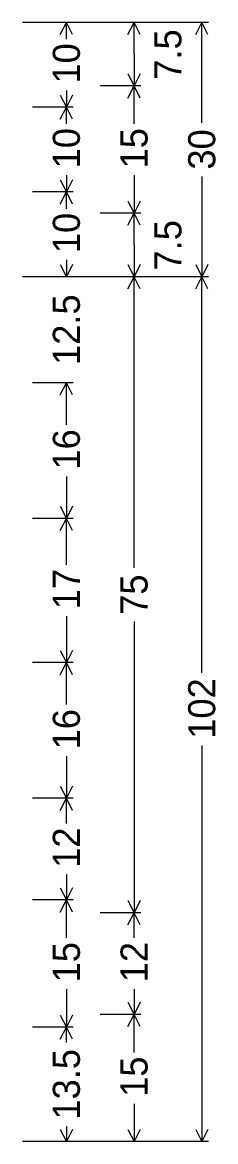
# Model space of a CAD drawing. Extents: x 667331 to 731245, y 738830 to 753817.
# Drawn here: x 720241.4 to 720275.7, y 749441.2 to 749639.2 of the extents above; entities that cross this region are included whole.
import ezdxf

# ---------------------------------------------------------------- set-up
doc = ezdxf.new("R2010")
doc.units = 0
doc.layers.add('R_SIGN', color=7, linetype='Continuous')

msp = doc.modelspace()

# ---------------------------------------------------------------- linework, layer by layer
at = {"layer": 'R_SIGN'}
for p, q in [((720274.43, 749639.19), (720241.43, 749639.19)), ((720250.43, 749639.19), (720243.23, 749639.19)), ((720248.16, 749637.04), (720249.23, 749639.19)), ((720249.23, 749636.22), (720249.23, 749639.19)), ((720250.3, 749637.04), (720249.23, 749639.19)), ((720262.43, 749639.19), (720255.23, 749639.19)), ((720260.16, 749637.04), (720261.23, 749639.19)), ((720261.23, 749633.56), (720261.23, 749639.19)), ((720262.3, 749637.04), (720261.23, 749639.19)), ((720272.16, 749637.04), (720273.23, 749639.19)), ((720273.23, 749621.43), (720273.23, 749639.19)), ((720274.3, 749637.04), (720273.23, 749639.19)), ((720261.23, 749633.56), (720261.23, 749627.94)), ((720260.16, 749630.08), (720261.23, 749627.94)), ((720262.3, 749630.08), (720261.23, 749627.94)), ((720248.16, 749626.33), (720249.23, 749624.19)), ((720249.23, 749627.16), (720249.23, 749624.19)), ((720250.3, 749626.33), (720249.23, 749624.19)), ((720262.43, 749627.94), (720255.23, 749627.94)), ((720260.16, 749625.79), (720261.23, 749627.94)), ((720261.23, 749621.23), (720261.23, 749627.94)), ((720262.3, 749625.79), (720261.23, 749627.94)), ((720250.43, 749624.19), (720243.23, 749624.19)), ((720248.16, 749622.04), (720249.23, 749624.19)), ((720249.23, 749621.22), (720249.23, 749624.19)), ((720250.3, 749622.04), (720249.23, 749624.19)), ((720248.16, 749611.33), (720249.23, 749609.19)), ((720249.23, 749612.16), (720249.23, 749609.19)), ((720250.3, 749611.33), (720249.23, 749609.19)), ((720261.23, 749612.15), (720261.23, 749605.44)), ((720273.23, 749611.94), (720273.23, 749594.19)), ((720250.43, 749609.19), (720243.23, 749609.19)), ((720250.43, 749609.19), (720243.23, 749609.19)), ((720248.16, 749607.04), (720249.23, 749609.19)), ((720249.23, 749606.22), (720249.23, 749609.19)), ((720250.3, 749607.04), (720249.23, 749609.19)), ((720260.16, 749607.58), (720261.23, 749605.44)), ((720262.3, 749607.58), (720261.23, 749605.44)), ((720262.43, 749605.44), (720255.23, 749605.44)), ((720262.43, 749605.44), (720255.23, 749605.44)), ((720260.16, 749603.29), (720261.23, 749605.44)), ((720261.23, 749599.81), (720261.23, 749605.44)), ((720262.3, 749603.29), (720261.23, 749605.44)), ((720261.23, 749599.81), (720261.23, 749594.19)), ((720248.16, 749596.33), (720249.23, 749594.19)), ((720249.23, 749597.16), (720249.23, 749594.19)), ((720250.3, 749596.33), (720249.23, 749594.19)), ((720260.16, 749596.33), (720261.23, 749594.19)), ((720262.3, 749596.33), (720261.23, 749594.19)), ((720272.16, 749596.33), (720273.23, 749594.19)), ((720274.3, 749596.33), (720273.23, 749594.19)), ((720274.43, 749594.19), (720241.43, 749594.19)), ((720274.43, 749594.19), (720241.43, 749594.19)), ((720250.43, 749594.19), (720243.23, 749594.19)), ((720250.43, 749594.19), (720243.23, 749594.19)), ((720262.43, 749594.19), (720255.23, 749594.19)), ((720262.43, 749594.19), (720255.23, 749594.19)), ((720260.16, 749592.04), (720261.23, 749594.19)), ((720261.23, 749542.69), (720261.23, 749594.19)), ((720262.3, 749592.04), (720261.23, 749594.19)), ((720272.16, 749592.04), (720273.23, 749594.19)), ((720273.23, 749524.13), (720273.23, 749594.19)), ((720274.3, 749592.04), (720273.23, 749594.19)), ((720250.43, 749575.44), (720243.23, 749575.44)), ((720248.16, 749573.29), (720249.23, 749575.44)), ((720249.23, 749568.01), (720249.23, 749575.44)), ((720250.3, 749573.29), (720249.23, 749575.44)), ((720249.23, 749558.87), (720249.23, 749551.44)), ((720248.16, 749553.58), (720249.23, 749551.44)), ((720250.3, 749553.58), (720249.23, 749551.44)), ((720250.43, 749551.44), (720243.23, 749551.44)), ((720248.16, 749549.29), (720249.23, 749551.44)), ((720249.23, 749543.22), (720249.23, 749551.44)), ((720250.3, 749549.29), (720249.23, 749551.44)), ((720249.23, 749534.16), (720249.23, 749525.94)), ((720261.23, 749533.18), (720261.23, 749481.69)), ((720248.16, 749528.08), (720249.23, 749525.94)), ((720250.3, 749528.08), (720249.23, 749525.94)), ((720250.43, 749525.94), (720243.23, 749525.94)), ((720248.16, 749523.79), (720249.23, 749525.94)), ((720249.23, 749518.51), (720249.23, 749525.94)), ((720250.3, 749523.79), (720249.23, 749525.94)), ((720273.23, 749511.25), (720273.23, 749441.19)), ((720249.23, 749509.37), (720249.23, 749501.94)), ((720248.16, 749504.08), (720249.23, 749501.94)), ((720250.3, 749504.08), (720249.23, 749501.94)), ((720250.43, 749501.94), (720243.23, 749501.94)), ((720248.16, 749499.79), (720249.23, 749501.94)), ((720249.23, 749497.46), (720249.23, 749501.94)), ((720250.3, 749499.79), (720249.23, 749501.94)), ((720249.23, 749488.42), (720249.23, 749483.94)), ((720248.16, 749486.08), (720249.23, 749483.94)), ((720250.3, 749486.08), (720249.23, 749483.94)), ((720250.43, 749483.94), (720243.23, 749483.94)), ((720248.16, 749481.79), (720249.23, 749483.94)), ((720249.23, 749477.23), (720249.23, 749483.94)), ((720250.3, 749481.79), (720249.23, 749483.94)), ((720260.16, 749483.83), (720261.23, 749481.69)), ((720262.3, 749483.83), (720261.23, 749481.69)), ((720262.43, 749481.69), (720255.23, 749481.69)), ((720260.16, 749479.54), (720261.23, 749481.69)), ((720261.23, 749477.21), (720261.23, 749481.69)), ((720262.3, 749479.54), (720261.23, 749481.69)), ((720249.23, 749468.15), (720249.23, 749461.44)), ((720261.23, 749468.17), (720261.23, 749463.69)), ((720260.16, 749465.83), (720261.23, 749463.69)), ((720262.3, 749465.83), (720261.23, 749463.69)), ((720262.43, 749463.69), (720255.23, 749463.69)), ((720262.43, 749463.69), (720255.23, 749463.69)), ((720260.16, 749461.54), (720261.23, 749463.69)), ((720261.23, 749456.98), (720261.23, 749463.69)), ((720262.3, 749461.54), (720261.23, 749463.69)), ((720248.16, 749463.58), (720249.23, 749461.44)), ((720250.3, 749463.58), (720249.23, 749461.44)), ((720250.43, 749461.44), (720243.23, 749461.44)), ((720250.43, 749461.44), (720243.23, 749461.44)), ((720248.16, 749459.29), (720249.23, 749461.44)), ((720249.23, 749458.75), (720249.23, 749461.44)), ((720250.3, 749459.29), (720249.23, 749461.44)), ((720261.23, 749447.9), (720261.23, 749441.19)), ((720249.23, 749443.88), (720249.23, 749441.19)), ((720248.16, 749443.33), (720249.23, 749441.19)), ((720250.3, 749443.33), (720249.23, 749441.19)), ((720260.16, 749443.33), (720261.23, 749441.19)), ((720262.3, 749443.33), (720261.23, 749441.19)), ((720272.16, 749443.33), (720273.23, 749441.19)), ((720274.3, 749443.33), (720273.23, 749441.19)), ((720274.43, 749441.19), (720241.43, 749441.19)), ((720250.43, 749441.19), (720243.23, 749441.19)), ((720262.43, 749441.19), (720255.23, 749441.19))]:
    msp.add_line(p, q, dxfattribs=at)

# ---------------------------------------------------------------- texts
for s, p in [('7.5', (720269.63, 749629.04)), ('10', (720251.63, 749628.36)), ('10', (720251.63, 749613.36)), ('15', (720263.63, 749613.35)), ('30', (720275.63, 749613.14)), ('10', (720251.63, 749598.36)), ('7.5', (720269.63, 749595.29)), ('12.5', (720251.63, 749578.58)), ('16', (720251.63, 749560.07)), ('17', (720251.63, 749535.36)), ('75', (720263.63, 749534.38)), ('102', (720275.63, 749512.45)), ('16', (720251.63, 749510.57)), ('12', (720251.63, 749489.62)), ('15', (720251.63, 749469.35)), ('12', (720263.63, 749469.37)), ('13.5', (720251.63, 749445.08)), ('15', (720263.63, 749449.1))]:
    msp.add_text(s, height=4.8, rotation=90.0002, dxfattribs=at).set_placement(p)

doc.saveas('drawing.dxf')
